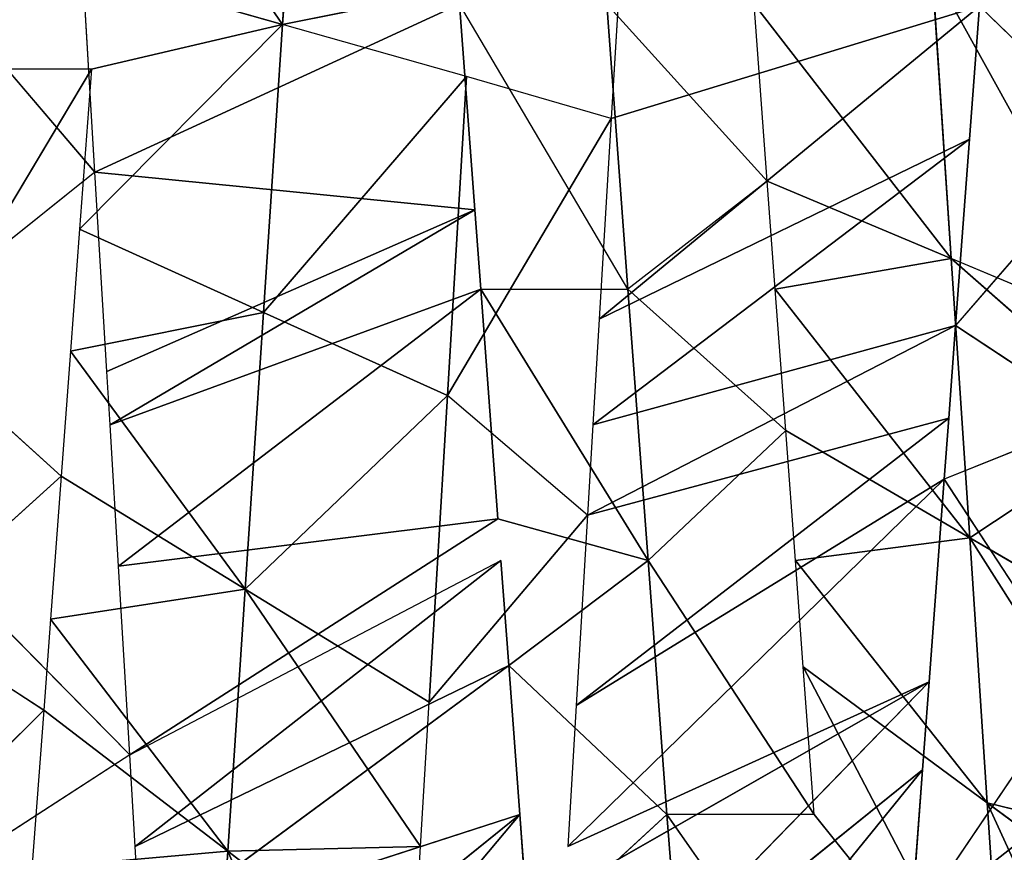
# Model space of a CAD drawing. Extents: x 143 to 263, y -61 to 82.
# Tile 543 of 656: x 248.133 to 248.718, y 71.452 to 71.947. Entities that reach past the tile are written whole.
import ezdxf

# ---------------------------------------------------------------- set-up
doc = ezdxf.new("R2010")
doc.units = 0
doc.header["$LTSCALE"] = 25.4
doc.layers.get('0').update_dxf_attribs({"color": 13, "linetype": 'CONTINUOUS'})

# ---------------------------------------------------------------- blocks, each defined once
blk = doc.blocks.new('ICE-BALL-8126_STL')
at = {"color": 41}
for p, q in [((10.75083, 44.84479, 96.52534), (11.01319, 44.96506, 96.59903)), ((10.75083, 44.84479, 96.52534), (11.01319, 44.96506, 96.59903)), ((10.77688, 44.95089, 96.72147), (10.59326, 44.83435, 96.5905)), ((10.77688, 44.95089, 96.72147), (10.59326, 44.83435, 96.5905)), ((10.83162, 44.95416, 96.69669), (10.75083, 44.84479, 96.52534)), ((10.83162, 44.95416, 96.69669), (10.75083, 44.84479, 96.52534)), ((10.77688, 44.95089, 96.72147), (10.75083, 44.84479, 96.52534)), ((10.77688, 44.95089, 96.72147), (10.75083, 44.84479, 96.52534)), ((10.65709, 44.94372, 96.76887), (10.59326, 44.83435, 96.5905)), ((10.65709, 44.94372, 96.76887), (10.59326, 44.83435, 96.5905)), ((10.47327, 44.93272, 96.82461), (10.25507, 44.81194, 96.67489)), ((10.47327, 44.93272, 96.82461), (10.25507, 44.81194, 96.67489)), ((10.5261, 44.93588, 96.8106), (10.42729, 44.82335, 96.64083)), ((10.47327, 44.93272, 96.82461), (10.42729, 44.82335, 96.64083)), ((10.5261, 44.93588, 96.8106), (10.59326, 44.83435, 96.5905)), ((10.5261, 44.93588, 96.8106), (10.59326, 44.83435, 96.5905)), ((10.27723, 44.84007, 93.38645), (10.35632, 44.9217, 93.40273)), ((10.35632, 44.9217, 93.40273), (10.46714, 44.82597, 93.43285)), ((10.52224, 44.90938, 93.45113), (10.46714, 44.82597, 93.43285)), ((10.52224, 44.90938, 93.45113), (10.55836, 44.81919, 93.46436)), ((10.67896, 44.89774, 93.51608), (10.55836, 44.81919, 93.46436)), ((10.67896, 44.89774, 93.51608), (10.8246, 44.79937, 93.59559)), ((10.67004, 44.73541, 96.35398), (10.89831, 44.85457, 96.44704)), ((10.67004, 44.73541, 96.35398), (10.89831, 44.85457, 96.44704)), ((10.89831, 44.85457, 96.44704), (10.75083, 44.84479, 96.52534)), ((10.89831, 44.85457, 96.44704), (10.75083, 44.84479, 96.52534)), ((10.75772, 44.74192, 96.30923), (10.89831, 44.85457, 96.44704)), ((10.59326, 44.83435, 96.5905), (10.75083, 44.84479, 96.52534)), ((10.59326, 44.83435, 96.5905), (10.75083, 44.84479, 96.52534)), ((10.75083, 44.84479, 96.52534), (10.60681, 44.73072, 96.38211)), ((10.75083, 44.84479, 96.52534), (10.60681, 44.73072, 96.38211)), ((10.67004, 44.73541, 96.35398), (10.75083, 44.84479, 96.52534)), ((10.67004, 44.73541, 96.35398), (10.75083, 44.84479, 96.52534)), ((10.27723, 44.84007, 93.38645), (10.35632, 44.8342, 93.40273)), ((10.46328, 44.61419, 93.03874), (10.27723, 44.84007, 93.38645)), ((10.46328, 44.61419, 93.03874), (10.27723, 44.84007, 93.38645)), ((10.34409, 44.62132, 93.01351), (10.27723, 44.84007, 93.38645)), ((10.34409, 44.62132, 93.01351), (10.27723, 44.84007, 93.38645)), ((10.35632, 44.8342, 93.40273), (10.46714, 44.82597, 93.43285)), ((10.5261, 44.61043, 93.05522), (10.35632, 44.8342, 93.40273)), ((10.5261, 44.61043, 93.05522), (10.35632, 44.8342, 93.40273)), ((10.46328, 44.61419, 93.03874), (10.35632, 44.8342, 93.40273)), ((10.46328, 44.61419, 93.03874), (10.35632, 44.8342, 93.40273)), ((10.59326, 44.83435, 96.5905), (10.42729, 44.82335, 96.64083)), ((10.59326, 44.83435, 96.5905), (10.42729, 44.82335, 96.64083)), ((10.59326, 44.83435, 96.5905), (10.44548, 44.71874, 96.43954)), ((10.59326, 44.83435, 96.5905), (10.44548, 44.71874, 96.43954)), ((10.52942, 44.72497, 96.41214), (10.59326, 44.83435, 96.5905)), ((10.52942, 44.72497, 96.41214), (10.59326, 44.83435, 96.5905)), ((10.59326, 44.83435, 96.5905), (10.60681, 44.73072, 96.38211)), ((10.59326, 44.83435, 96.5905), (10.60681, 44.73072, 96.38211)), ((10.42729, 44.82335, 96.64083), (10.25507, 44.81194, 96.67489)), ((10.42729, 44.82335, 96.64083), (10.25507, 44.81194, 96.67489)), ((10.27615, 44.70616, 96.47957), (10.42729, 44.82335, 96.64083)), ((10.27615, 44.70616, 96.47957), (10.42729, 44.82335, 96.64083)), ((10.38131, 44.71397, 96.45705), (10.42729, 44.82335, 96.64083)), ((10.38131, 44.71397, 96.45705), (10.42729, 44.82335, 96.64083)), ((10.42729, 44.82335, 96.64083), (10.44548, 44.71874, 96.43954)), ((10.42729, 44.82335, 96.64083), (10.44548, 44.71874, 96.43954)), ((10.46714, 44.82597, 93.43285), (10.52224, 44.82188, 93.45113)), ((10.57979, 44.60722, 93.0711), (10.46714, 44.82597, 93.43285)), ((10.57979, 44.60722, 93.0711), (10.46714, 44.82597, 93.43285)), ((10.5261, 44.61043, 93.05522), (10.46714, 44.82597, 93.43285)), ((10.5261, 44.61043, 93.05522), (10.46714, 44.82597, 93.43285)), ((10.52224, 44.82188, 93.45113), (10.55836, 44.81919, 93.46436)), ((10.69301, 44.60044, 93.11021), (10.52224, 44.82188, 93.45113)), ((10.69301, 44.60044, 93.11021), (10.52224, 44.82188, 93.45113)), ((10.57979, 44.60722, 93.0711), (10.52224, 44.82188, 93.45113)), ((10.57979, 44.60722, 93.0711), (10.52224, 44.82188, 93.45113)), ((10.55836, 44.81919, 93.46436), (10.67896, 44.81024, 93.51608)), ((10.77688, 44.59543, 93.14435), (10.55836, 44.81919, 93.46436)), ((10.77688, 44.59543, 93.14435), (10.55836, 44.81919, 93.46436)), ((10.69301, 44.60044, 93.11021), (10.55836, 44.81919, 93.46436)), ((10.69301, 44.60044, 93.11021), (10.55836, 44.81919, 93.46436)), ((10.67896, 44.81024, 93.51608), (10.77688, 44.59543, 93.14435)), ((10.67896, 44.81024, 93.51608), (10.73116, 44.80636, 93.5423)), ((10.90748, 44.58761, 93.20694), (10.67896, 44.81024, 93.51608)), ((10.90748, 44.58761, 93.20694), (10.67896, 44.81024, 93.51608)), ((10.80241, 44.5939, 93.15565), (10.67896, 44.81024, 93.51608)), ((10.73116, 44.80636, 93.5423), (10.8246, 44.79937, 93.59559)), ((11.00801, 44.58158, 93.26366), (10.73116, 44.80636, 93.5423)), ((11.00801, 44.58158, 93.26366), (10.73116, 44.80636, 93.5423)), ((10.90748, 44.58761, 93.20694), (10.73116, 44.80636, 93.5423)), ((10.90748, 44.58761, 93.20694), (10.73116, 44.80636, 93.5423)), ((10.89881, 44.75283, 96.22153), (10.75772, 44.65442, 96.30923)), ((10.75772, 44.74192, 96.30923), (10.60681, 44.64322, 96.38211)), ((10.75772, 44.74192, 96.30923), (10.67004, 44.73541, 96.35398)), ((10.75772, 44.74192, 96.30923), (10.75772, 44.65442, 96.30923)), ((10.67004, 44.73541, 96.35398), (10.60681, 44.73072, 96.38211)), ((10.60681, 44.73072, 96.38211), (10.52942, 44.72497, 96.41214)), ((10.44548, 44.63124, 96.43954), (10.52942, 44.72497, 96.41214)), ((10.52942, 44.72497, 96.41214), (10.44548, 44.71874, 96.43954)), ((10.60681, 44.64322, 96.38211), (10.52942, 44.72497, 96.41214)), ((10.44548, 44.71874, 96.43954), (10.38131, 44.71397, 96.45705)), ((10.38131, 44.71397, 96.45705), (10.27615, 44.61866, 96.47957)), ((10.38131, 44.71397, 96.45705), (10.27615, 44.70616, 96.47957)), ((10.38131, 44.71397, 96.45705), (10.44548, 44.63124, 96.43954)), ((10.75772, 44.65442, 96.30923), (10.89881, 44.66533, 96.22153)), ((10.75772, 44.65442, 96.30923), (10.89881, 44.66533, 96.22153)), ((10.75772, 44.65442, 96.30923), (10.60681, 44.64322, 96.38211)), ((10.75772, 44.65442, 96.30923), (10.60681, 44.64322, 96.38211)), ((10.75772, 44.65442, 96.30923), (10.66924, 44.56035, 96.35436)), ((10.75772, 44.65442, 96.30923), (10.83317, 44.5726, 96.26492)), ((10.60681, 44.64322, 96.38211), (10.44548, 44.63124, 96.43954)), ((10.44548, 44.54374, 96.43954), (10.60681, 44.64322, 96.38211)), ((10.44548, 44.54374, 96.43954), (10.60681, 44.64322, 96.38211)), ((10.60681, 44.64322, 96.38211), (10.44548, 44.63124, 96.43954)), ((10.58198, 44.55387, 96.39226), (10.60681, 44.64322, 96.38211)), ((10.60681, 44.64322, 96.38211), (10.66924, 44.56035, 96.35436)), ((10.27615, 44.61866, 96.47957), (10.44548, 44.63124, 96.43954)), ((10.27615, 44.61866, 96.47957), (10.44548, 44.63124, 96.43954)), ((10.44548, 44.63124, 96.43954), (10.27615, 44.53116, 96.47957)), ((10.44548, 44.54374, 96.43954), (10.44548, 44.63124, 96.43954)), ((10.26552, 44.62602, 93.00108), (10.34409, 44.62132, 93.01351)), ((10.34409, 44.62132, 93.01351), (10.31905, 44.53532, 93.00919)), ((10.34409, 44.62132, 93.01351), (10.50869, 44.52397, 93.05043)), ((10.34409, 44.62132, 93.01351), (10.46328, 44.61419, 93.03874)), ((10.46328, 44.61419, 93.03874), (10.5261, 44.61043, 93.05522)), ((10.5261, 44.61043, 93.05522), (10.57979, 44.60722, 93.0711)), ((10.57979, 44.60722, 93.0711), (10.50869, 44.52397, 93.05043)), ((10.57979, 44.60722, 93.0711), (10.69092, 44.51307, 93.10942)), ((10.57979, 44.60722, 93.0711), (10.69301, 44.60044, 93.11021)), ((10.69301, 44.60044, 93.11021), (10.77688, 44.59543, 93.14435)), ((10.83317, 44.5726, 96.26492), (10.75772, 44.56693, 96.30923)), ((10.75772, 44.56693, 96.30923), (10.66924, 44.56035, 96.35436)), ((10.75772, 44.56693, 96.30923), (11.01319, 44.35255, 96.59903)), ((10.83063, 44.3416, 96.69716), (10.75772, 44.56693, 96.30923)), ((10.83063, 44.3416, 96.69716), (10.75772, 44.56693, 96.30923)), ((10.93449, 44.34782, 96.64441), (10.75772, 44.56693, 96.30923)), ((10.93449, 44.34782, 96.64441), (10.75772, 44.56693, 96.30923)), ((10.75772, 44.56693, 96.30923), (11.01319, 44.35255, 96.59903)), ((10.66924, 44.56035, 96.35436), (10.60681, 44.55572, 96.38211)), ((10.77688, 44.33839, 96.72147), (10.66924, 44.56035, 96.35436)), ((10.77688, 44.33839, 96.72147), (10.66924, 44.56035, 96.35436)), ((10.83063, 44.3416, 96.69716), (10.66924, 44.56035, 96.35436)), ((10.83063, 44.3416, 96.69716), (10.66924, 44.56035, 96.35436)), ((10.58198, 44.55387, 96.39226), (10.44548, 44.54374, 96.43954)), ((10.58198, 44.55387, 96.39226), (10.44548, 44.54374, 96.43954)), ((10.61007, 44.32841, 96.78502), (10.58198, 44.55387, 96.39226)), ((10.61007, 44.32841, 96.78502), (10.58198, 44.55387, 96.39226)), ((10.72233, 44.33512, 96.74419), (10.58198, 44.55387, 96.39226)), ((10.72233, 44.33512, 96.74419), (10.60681, 44.55572, 96.38211)), ((10.39831, 44.54023, 96.4527), (10.27615, 44.53116, 96.47957)), ((10.37583, 44.31439, 96.84635), (10.39831, 44.54023, 96.4527)), ((10.37583, 44.31439, 96.84635), (10.39831, 44.54023, 96.4527)), ((10.44548, 44.54374, 96.43954), (10.39831, 44.54023, 96.4527)), ((10.39831, 44.54023, 96.4527), (10.5261, 44.32338, 96.8106)), ((10.49437, 44.32148, 96.81921), (10.39831, 44.54023, 96.4527)), ((10.49437, 44.32148, 96.81921), (10.39831, 44.54023, 96.4527)), ((10.39831, 44.54023, 96.4527), (10.5261, 44.32338, 96.8106)), ((10.5261, 44.32338, 96.8106), (10.44548, 44.54374, 96.43954)), ((10.5261, 44.32338, 96.8106), (10.44548, 44.54374, 96.43954)), ((10.61007, 44.32841, 96.78502), (10.44548, 44.54374, 96.43954)), ((10.61007, 44.32841, 96.78502), (10.44548, 44.54374, 96.43954)), ((10.26552, 44.53852, 93.00108), (10.28805, 44.42595, 93.19608)), ((10.31905, 44.53532, 93.00919), (10.28805, 44.42595, 93.19608)), ((10.50869, 44.52397, 93.05043), (10.31905, 44.53532, 93.00919)), ((10.31905, 44.53532, 93.00919), (10.45927, 44.4146, 93.23331)), ((10.50869, 44.52397, 93.05043), (10.31905, 44.53532, 93.00919)), ((10.31905, 44.53532, 93.00919), (10.45927, 44.4146, 93.23331)), ((10.37583, 44.31439, 96.84635), (10.27615, 44.53116, 96.47957)), ((10.37583, 44.31439, 96.84635), (10.27615, 44.53116, 96.47957)), ((10.45927, 44.4146, 93.23331), (10.50869, 44.52397, 93.05043)), ((10.45927, 44.4146, 93.23331), (10.50869, 44.52397, 93.05043)), ((10.69092, 44.51307, 93.10942), (10.50869, 44.52397, 93.05043)), ((10.69092, 44.51307, 93.10942), (10.50869, 44.52397, 93.05043)), ((10.6238, 44.40369, 93.28657), (10.50869, 44.52397, 93.05043)), ((10.6238, 44.40369, 93.28657), (10.50869, 44.52397, 93.05043)), ((10.69092, 44.51307, 93.10942), (10.6238, 44.40369, 93.28657)), ((10.69092, 44.51307, 93.10942), (10.6238, 44.40369, 93.28657)), ((10.77688, 44.50793, 93.14435), (10.69092, 44.51307, 93.10942)), ((10.77688, 44.50793, 93.14435), (10.6238, 44.40369, 93.28657)), ((10.77688, 44.50793, 93.14435), (10.6238, 44.40369, 93.28657)), ((10.77688, 44.50793, 93.14435), (10.77957, 44.39337, 93.35435)), ((10.86345, 44.50275, 93.1845), (10.77688, 44.50793, 93.14435)), ((10.77688, 44.50793, 93.14435), (10.77957, 44.39337, 93.35435)), ((10.77957, 44.39337, 93.35435), (10.86345, 44.50275, 93.1845)), ((10.77957, 44.39337, 93.35435), (10.86345, 44.50275, 93.1845)), ((10.77957, 44.39337, 93.35435), (11.01319, 44.49376, 93.26679)), ((10.77957, 44.39337, 93.35435), (11.01319, 44.49376, 93.26679)), ((10.11254, 44.43758, 93.17596), (10.28805, 44.42595, 93.19608)), ((10.11254, 44.43758, 93.17596), (10.28805, 44.42595, 93.19608)), ((10.28805, 44.42595, 93.19608), (10.25706, 44.31657, 93.38297)), ((10.28805, 44.42595, 93.19608), (10.45927, 44.4146, 93.23331)), ((10.40985, 44.30522, 93.4162), (10.28805, 44.42595, 93.19608)), ((10.40985, 44.30522, 93.4162), (10.28805, 44.42595, 93.19608)), ((10.3146, 44.31229, 93.39362), (10.28805, 44.42595, 93.19608)), ((10.28805, 44.42595, 93.19608), (10.45927, 44.4146, 93.23331)), ((10.40985, 44.30522, 93.4162), (10.45927, 44.4146, 93.23331)), ((10.40985, 44.30522, 93.4162), (10.45927, 44.4146, 93.23331)), ((10.45927, 44.4146, 93.23331), (10.6238, 44.40369, 93.28657)), ((10.48238, 44.29984, 93.43768), (10.45927, 44.4146, 93.23331)), ((10.48238, 44.29984, 93.43768), (10.45927, 44.4146, 93.23331)), ((10.45927, 44.4146, 93.23331), (10.6238, 44.40369, 93.28657)), ((10.48238, 44.29984, 93.43768), (10.6238, 44.40369, 93.28657)), ((10.48238, 44.29984, 93.43768), (10.6238, 44.40369, 93.28657)), ((10.55667, 44.29432, 93.46372), (10.6238, 44.40369, 93.28657)), ((10.55667, 44.29432, 93.46372), (10.6238, 44.40369, 93.28657)), ((10.6238, 44.40369, 93.28657), (10.64157, 44.28802, 93.49876)), ((10.77957, 44.39337, 93.35435), (10.6238, 44.40369, 93.28657)), ((10.77957, 44.39337, 93.35435), (10.6238, 44.40369, 93.28657)), ((10.6238, 44.40369, 93.28657), (10.64157, 44.28802, 93.49876)), ((10.77957, 44.39337, 93.35435), (10.64157, 44.28802, 93.49876)), ((10.77957, 44.39337, 93.35435), (10.64157, 44.28802, 93.49876)), ((10.69569, 44.284, 93.52422), (10.77957, 44.39337, 93.35435)), ((10.69569, 44.284, 93.52422), (10.77957, 44.39337, 93.35435)), ((10.77957, 44.39337, 93.35435), (10.78988, 44.277, 93.57479)), ((10.77957, 44.39337, 93.35435), (10.78988, 44.277, 93.57479)), ((10.77957, 44.39337, 93.35435), (10.92525, 44.38367, 93.43509)), ((10.77957, 44.39337, 93.35435), (10.92525, 44.38367, 93.43509)), ((10.83063, 44.3416, 96.69716), (10.77688, 44.33839, 96.72147)), ((10.77688, 44.33839, 96.72147), (10.72233, 44.33512, 96.74419)), ((10.72233, 44.33512, 96.74419), (10.61007, 44.32841, 96.78502)), ((10.72233, 44.33512, 96.74419), (10.62786, 44.24197, 96.77907)), ((10.72233, 44.33512, 96.74419), (10.77688, 44.25089, 96.72147)), ((10.61007, 44.32841, 96.78502), (10.5261, 44.32338, 96.8106)), ((10.49437, 44.32148, 96.81921), (10.37583, 44.31439, 96.84635)), ((10.5261, 44.32338, 96.8106), (10.49437, 44.32148, 96.81921)), ((10.37583, 44.31439, 96.84635), (10.26552, 44.22029, 96.86475)), ((10.37583, 44.31439, 96.84635), (10.26552, 44.30779, 96.86475)), ((10.3146, 44.31229, 93.39362), (10.3146, 44.2248, 93.39362)), ((10.3146, 44.31229, 93.39362), (10.48238, 44.21234, 93.43768)), ((10.3146, 44.31229, 93.39362), (10.40985, 44.30522, 93.4162)), ((10.37583, 44.31439, 96.84635), (10.44275, 44.2309, 96.83199)), ((10.40985, 44.30522, 93.4162), (10.48238, 44.29984, 93.43768)), ((10.48238, 44.29984, 93.43768), (10.55667, 44.29432, 93.46372)), ((10.55667, 44.29432, 93.46372), (10.48238, 44.21234, 93.43768)), ((10.55667, 44.29432, 93.46372), (10.64157, 44.20052, 93.49876)), ((10.55667, 44.29432, 93.46372), (10.64157, 44.28802, 93.49876)), ((10.64157, 44.28802, 93.49876), (10.69569, 44.284, 93.52422)), ((10.64157, 44.20052, 93.49876), (10.69569, 44.284, 93.52422)), ((10.78988, 44.1895, 93.57479), (10.69569, 44.284, 93.52422)), ((10.69569, 44.284, 93.52422), (10.78988, 44.277, 93.57479))]:
    blk.add_line(p, q, dxfattribs=at)
mesh = blk.add_polyface(dxfattribs=at)
corners = [(21.2, 45.01358, 80.03829), (0, 43.20555, 75.32821), (21.2, 43.20555, 75.32821), (0, 45.01358, 80.03829)]
mesh.append_faces([[corners[k] for k in face] for face in [(0, 1, 2), (1, 0, 3)]], dxfattribs={"vtx0": -1, "color": 41})
mesh = blk.add_polyface(dxfattribs=at)
corners = [(21.2, 43.20555, 114.53761), (0, 45.01358, 109.82753), (21.2, 45.01358, 109.82753), (0, 43.20555, 114.53761)]
mesh.append_faces([[corners[k] for k in face] for face in [(0, 1, 2), (1, 0, 3)]], dxfattribs={"vtx0": -1, "color": 41})
mesh = blk.add_polyface(dxfattribs=at)
corners = [(0, 42.68692, 119.56032), (23, 44.9885, 114.9556), (0, 44.9885, 114.9556), (23, 42.68692, 119.56032)]
mesh.append_faces([[corners[k] for k in face] for face in [(0, 1, 2), (1, 0, 3)]], dxfattribs={"vtx0": -1, "color": 41})
mesh = blk.add_polyface(dxfattribs=at)
corners = [(0, 44.9885, 74.91022), (23, 42.68692, 70.3055), (0, 42.68692, 70.3055), (23, 44.9885, 74.91022)]
mesh.append_faces([[corners[k] for k in face] for face in [(0, 1, 2), (1, 0, 3)]], dxfattribs={"vtx0": -1, "color": 41})
mesh = blk.add_polyface(dxfattribs=at)
corners = [(10.8246, 44.79937, 93.59559), (10.67896, 44.98524, 93.51608), (10.67896, 44.89774, 93.51608), (10.8246, 44.88688, 93.59559)]
mesh.append_faces([[corners[k] for k in face] for face in [(0, 1, 2), (1, 0, 3)]], dxfattribs={"vtx0": -1, "color": 41})
mesh = blk.add_polyface(dxfattribs=at)
corners = [(10.83162, 44.95416, 96.69669), (11.01319, 44.96506, 96.59903), (10.75083, 44.84479, 96.52534)]
mesh.append_faces([[corners[k] for k in face] for face in [(0, 1, 2)]], dxfattribs={"color": 41})
mesh = blk.add_polyface(dxfattribs=at)
corners = [(11.01319, 44.96506, 96.59903), (10.89831, 44.85457, 96.44704), (10.75083, 44.84479, 96.52534)]
mesh.append_faces([[corners[k] for k in face] for face in [(0, 1, 2)]], dxfattribs={"color": 41})
mesh = blk.add_polyface(dxfattribs=at)
corners = [(10.77688, 44.95089, 96.72147), (10.75083, 44.84479, 96.52534), (10.59326, 44.83435, 96.5905)]
mesh.append_faces([[corners[k] for k in face] for face in [(0, 1, 2)]], dxfattribs={"color": 41})
mesh = blk.add_polyface(dxfattribs=at)
corners = [(10.65709, 44.94372, 96.76887), (10.77688, 44.95089, 96.72147), (10.59326, 44.83435, 96.5905)]
mesh.append_faces([[corners[k] for k in face] for face in [(0, 1, 2)]], dxfattribs={"color": 41})
mesh = blk.add_polyface(dxfattribs=at)
corners = [(10.77688, 44.95089, 96.72147), (10.83162, 44.95416, 96.69669), (10.75083, 44.84479, 96.52534)]
mesh.append_faces([[corners[k] for k in face] for face in [(0, 1, 2)]], dxfattribs={"color": 41})
mesh = blk.add_polyface(dxfattribs=at)
corners = [(10.5261, 44.93588, 96.8106), (10.65709, 44.94372, 96.76887), (10.59326, 44.83435, 96.5905)]
mesh.append_faces([[corners[k] for k in face] for face in [(0, 1, 2)]], dxfattribs={"color": 41})
mesh = blk.add_polyface(dxfattribs=at)
corners = [(10.35632, 44.9217, 93.40273), (10.18389, 44.9345, 93.3726), (10.27723, 44.84007, 93.38645)]
mesh.append_faces([[corners[k] for k in face] for face in [(0, 1, 2)]], dxfattribs={"color": 41})
mesh = blk.add_polyface(dxfattribs=at)
corners = [(10.47327, 44.93272, 96.82461), (10.42729, 44.82335, 96.64083), (10.25507, 44.81194, 96.67489)]
mesh.append_faces([[corners[k] for k in face] for face in [(0, 1, 2)]], dxfattribs={"color": 41})
mesh = blk.add_polyface(dxfattribs=at)
corners = [(10.28252, 44.92131, 96.86234), (10.47327, 44.93272, 96.82461), (10.25507, 44.81194, 96.67489)]
mesh.append_faces([[corners[k] for k in face] for face in [(0, 1, 2)]], dxfattribs={"color": 41})
mesh = blk.add_polyface(dxfattribs=at)
corners = [(10.5261, 44.93588, 96.8106), (10.59326, 44.83435, 96.5905), (10.42729, 44.82335, 96.64083)]
mesh.append_faces([[corners[k] for k in face] for face in [(0, 1, 2)]], dxfattribs={"color": 41})
mesh = blk.add_polyface(dxfattribs=at)
corners = [(10.52224, 44.90938, 93.45113), (10.35632, 44.9217, 93.40273), (10.46714, 44.82597, 93.43285)]
mesh.append_faces([[corners[k] for k in face] for face in [(0, 1, 2)]], dxfattribs={"color": 41})
mesh = blk.add_polyface(dxfattribs=at)
corners = [(10.67896, 44.89774, 93.51608), (10.52224, 44.90938, 93.45113), (10.55836, 44.81919, 93.46436)]
mesh.append_faces([[corners[k] for k in face] for face in [(0, 1, 2)]], dxfattribs={"color": 41})
mesh = blk.add_polyface(dxfattribs=at)
corners = [(10.75083, 44.84479, 96.52534), (10.89831, 44.85457, 96.44704), (10.67004, 44.73541, 96.35398)]
mesh.append_faces([[corners[k] for k in face] for face in [(0, 1, 2)]], dxfattribs={"color": 41})
mesh = blk.add_polyface(dxfattribs=at)
corners = [(10.89831, 44.85457, 96.44704), (10.75772, 44.74192, 96.30923), (10.67004, 44.73541, 96.35398)]
mesh.append_faces([[corners[k] for k in face] for face in [(0, 1, 2)]], dxfattribs={"color": 41})
mesh = blk.add_polyface(dxfattribs=at)
corners = [(10.59326, 44.83435, 96.5905), (10.75083, 44.84479, 96.52534), (10.60681, 44.73072, 96.38211)]
mesh.append_faces([[corners[k] for k in face] for face in [(0, 1, 2)]], dxfattribs={"color": 41})
mesh = blk.add_polyface(dxfattribs=at)
corners = [(10.75083, 44.84479, 96.52534), (10.67004, 44.73541, 96.35398), (10.60681, 44.73072, 96.38211)]
mesh.append_faces([[corners[k] for k in face] for face in [(0, 1, 2)]], dxfattribs={"color": 41})
mesh = blk.add_polyface(dxfattribs=at)
corners = [(10.27723, 44.84007, 93.38645), (10.26552, 44.62602, 93.00108), (10.34409, 44.62132, 93.01351)]
mesh.append_faces([[corners[k] for k in face] for face in [(0, 1, 2)]], dxfattribs={"color": 41})
mesh = blk.add_polyface(dxfattribs=at)
corners = [(10.35632, 44.8342, 93.40273), (10.27723, 44.84007, 93.38645), (10.46328, 44.61419, 93.03874)]
mesh.append_faces([[corners[k] for k in face] for face in [(0, 1, 2)]], dxfattribs={"color": 41})
mesh = blk.add_polyface(dxfattribs=at)
corners = [(10.27723, 44.84007, 93.38645), (10.34409, 44.62132, 93.01351), (10.46328, 44.61419, 93.03874)]
mesh.append_faces([[corners[k] for k in face] for face in [(0, 1, 2)]], dxfattribs={"color": 41})
mesh = blk.add_polyface(dxfattribs=at)
corners = [(10.46714, 44.82597, 93.43285), (10.35632, 44.8342, 93.40273), (10.5261, 44.61043, 93.05522)]
mesh.append_faces([[corners[k] for k in face] for face in [(0, 1, 2)]], dxfattribs={"color": 41})
mesh = blk.add_polyface(dxfattribs=at)
corners = [(10.35632, 44.8342, 93.40273), (10.46328, 44.61419, 93.03874), (10.5261, 44.61043, 93.05522)]
mesh.append_faces([[corners[k] for k in face] for face in [(0, 1, 2)]], dxfattribs={"color": 41})
mesh = blk.add_polyface(dxfattribs=at)
corners = [(10.42729, 44.82335, 96.64083), (10.59326, 44.83435, 96.5905), (10.44548, 44.71874, 96.43954)]
mesh.append_faces([[corners[k] for k in face] for face in [(0, 1, 2)]], dxfattribs={"color": 41})
mesh = blk.add_polyface(dxfattribs=at)
corners = [(10.59326, 44.83435, 96.5905), (10.52942, 44.72497, 96.41214), (10.44548, 44.71874, 96.43954)]
mesh.append_faces([[corners[k] for k in face] for face in [(0, 1, 2)]], dxfattribs={"color": 41})
mesh = blk.add_polyface(dxfattribs=at)
corners = [(10.59326, 44.83435, 96.5905), (10.60681, 44.73072, 96.38211), (10.52942, 44.72497, 96.41214)]
mesh.append_faces([[corners[k] for k in face] for face in [(0, 1, 2)]], dxfattribs={"color": 41})
mesh = blk.add_polyface(dxfattribs=at)
corners = [(10.25507, 44.81194, 96.67489), (10.42729, 44.82335, 96.64083), (10.27615, 44.70616, 96.47957)]
mesh.append_faces([[corners[k] for k in face] for face in [(0, 1, 2)]], dxfattribs={"color": 41})
mesh = blk.add_polyface(dxfattribs=at)
corners = [(10.42729, 44.82335, 96.64083), (10.38131, 44.71397, 96.45705), (10.27615, 44.70616, 96.47957)]
mesh.append_faces([[corners[k] for k in face] for face in [(0, 1, 2)]], dxfattribs={"color": 41})
mesh = blk.add_polyface(dxfattribs=at)
corners = [(10.42729, 44.82335, 96.64083), (10.44548, 44.71874, 96.43954), (10.38131, 44.71397, 96.45705)]
mesh.append_faces([[corners[k] for k in face] for face in [(0, 1, 2)]], dxfattribs={"color": 41})
mesh = blk.add_polyface(dxfattribs=at)
corners = [(10.52224, 44.82188, 93.45113), (10.46714, 44.82597, 93.43285), (10.57979, 44.60722, 93.0711)]
mesh.append_faces([[corners[k] for k in face] for face in [(0, 1, 2)]], dxfattribs={"color": 41})
mesh = blk.add_polyface(dxfattribs=at)
corners = [(10.46714, 44.82597, 93.43285), (10.5261, 44.61043, 93.05522), (10.57979, 44.60722, 93.0711)]
mesh.append_faces([[corners[k] for k in face] for face in [(0, 1, 2)]], dxfattribs={"color": 41})
mesh = blk.add_polyface(dxfattribs=at)
corners = [(10.55836, 44.81919, 93.46436), (10.52224, 44.82188, 93.45113), (10.69301, 44.60044, 93.11021)]
mesh.append_faces([[corners[k] for k in face] for face in [(0, 1, 2)]], dxfattribs={"color": 41})
mesh = blk.add_polyface(dxfattribs=at)
corners = [(10.52224, 44.82188, 93.45113), (10.57979, 44.60722, 93.0711), (10.69301, 44.60044, 93.11021)]
mesh.append_faces([[corners[k] for k in face] for face in [(0, 1, 2)]], dxfattribs={"color": 41})
mesh = blk.add_polyface(dxfattribs=at)
corners = [(10.67896, 44.81024, 93.51608), (10.55836, 44.81919, 93.46436), (10.77688, 44.59543, 93.14435)]
mesh.append_faces([[corners[k] for k in face] for face in [(0, 1, 2)]], dxfattribs={"color": 41})
mesh = blk.add_polyface(dxfattribs=at)
corners = [(10.55836, 44.81919, 93.46436), (10.69301, 44.60044, 93.11021), (10.77688, 44.59543, 93.14435)]
mesh.append_faces([[corners[k] for k in face] for face in [(0, 1, 2)]], dxfattribs={"color": 41})
mesh = blk.add_polyface(dxfattribs=at)
corners = [(10.73116, 44.80636, 93.5423), (10.67896, 44.81024, 93.51608), (10.90748, 44.58761, 93.20694)]
mesh.append_faces([[corners[k] for k in face] for face in [(0, 1, 2)]], dxfattribs={"color": 41})
mesh = blk.add_polyface(dxfattribs=at)
corners = [(10.67896, 44.81024, 93.51608), (10.80241, 44.5939, 93.15565), (10.90748, 44.58761, 93.20694)]
mesh.append_faces([[corners[k] for k in face] for face in [(0, 1, 2)]], dxfattribs={"color": 41})
mesh = blk.add_polyface(dxfattribs=at)
corners = [(10.8246, 44.79937, 93.59559), (10.73116, 44.80636, 93.5423), (11.00801, 44.58158, 93.26366)]
mesh.append_faces([[corners[k] for k in face] for face in [(0, 1, 2)]], dxfattribs={"color": 41})
mesh = blk.add_polyface(dxfattribs=at)
corners = [(10.73116, 44.80636, 93.5423), (10.90748, 44.58761, 93.20694), (11.00801, 44.58158, 93.26366)]
mesh.append_faces([[corners[k] for k in face] for face in [(0, 1, 2)]], dxfattribs={"color": 41})
mesh = blk.add_polyface(dxfattribs=at)
corners = [(10.89881, 44.66533, 96.22153), (10.75772, 44.65442, 96.30923), (10.89881, 44.75283, 96.22153)]
mesh.append_faces([[corners[k] for k in face] for face in [(0, 1, 2)]], dxfattribs={"color": 41})
mesh = blk.add_polyface(dxfattribs=at)
corners = [(10.75772, 44.65442, 96.30923), (10.60681, 44.64322, 96.38211), (10.75772, 44.74192, 96.30923)]
mesh.append_faces([[corners[k] for k in face] for face in [(0, 1, 2)]], dxfattribs={"color": 41})
mesh = blk.add_polyface(dxfattribs=at)
corners = [(10.60681, 44.64322, 96.38211), (10.44548, 44.63124, 96.43954), (10.52942, 44.72497, 96.41214)]
mesh.append_faces([[corners[k] for k in face] for face in [(0, 1, 2)]], dxfattribs={"color": 41})
mesh = blk.add_polyface(dxfattribs=at)
corners = [(10.44548, 44.63124, 96.43954), (10.27615, 44.61866, 96.47957), (10.38131, 44.71397, 96.45705)]
mesh.append_faces([[corners[k] for k in face] for face in [(0, 1, 2)]], dxfattribs={"color": 41})
mesh = blk.add_polyface(dxfattribs=at)
corners = [(10.89881, 44.66533, 96.22153), (10.83317, 44.5726, 96.26492), (10.75772, 44.65442, 96.30923)]
mesh.append_faces([[corners[k] for k in face] for face in [(0, 1, 2)]], dxfattribs={"color": 41})
mesh = blk.add_polyface(dxfattribs=at)
corners = [(10.75772, 44.65442, 96.30923), (10.66924, 44.56035, 96.35436), (10.60681, 44.64322, 96.38211)]
mesh.append_faces([[corners[k] for k in face] for face in [(0, 1, 2)]], dxfattribs={"color": 41})
mesh = blk.add_polyface(dxfattribs=at)
corners = [(10.60681, 44.64322, 96.38211), (10.44548, 44.54374, 96.43954), (10.44548, 44.63124, 96.43954)]
mesh.append_faces([[corners[k] for k in face] for face in [(0, 1, 2)]], dxfattribs={"color": 41})
mesh = blk.add_polyface(dxfattribs=at)
corners = [(10.60681, 44.64322, 96.38211), (10.58198, 44.55387, 96.39226), (10.44548, 44.54374, 96.43954)]
mesh.append_faces([[corners[k] for k in face] for face in [(0, 1, 2)]], dxfattribs={"color": 41})
mesh = blk.add_polyface(dxfattribs=at)
corners = [(10.44548, 44.63124, 96.43954), (10.27615, 44.53116, 96.47957), (10.27615, 44.61866, 96.47957)]
mesh.append_faces([[corners[k] for k in face] for face in [(0, 1, 2)]], dxfattribs={"color": 41})
mesh = blk.add_polyface(dxfattribs=at)
corners = [(10.50869, 44.52397, 93.05043), (10.34409, 44.62132, 93.01351), (10.31905, 44.53532, 93.00919)]
mesh.append_faces([[corners[k] for k in face] for face in [(0, 1, 2)]], dxfattribs={"color": 41})
mesh = blk.add_polyface(dxfattribs=at)
corners = [(10.69092, 44.51307, 93.10942), (10.57979, 44.60722, 93.0711), (10.50869, 44.52397, 93.05043)]
mesh.append_faces([[corners[k] for k in face] for face in [(0, 1, 2)]], dxfattribs={"color": 41})
mesh = blk.add_polyface(dxfattribs=at)
corners = [(11.01319, 44.35255, 96.59903), (10.75772, 44.56693, 96.30923), (10.83317, 44.5726, 96.26492)]
mesh.append_faces([[corners[k] for k in face] for face in [(0, 1, 2)]], dxfattribs={"color": 41})
mesh = blk.add_polyface(dxfattribs=at)
corners = [(10.83063, 44.3416, 96.69716), (10.66924, 44.56035, 96.35436), (10.75772, 44.56693, 96.30923)]
mesh.append_faces([[corners[k] for k in face] for face in [(0, 1, 2)]], dxfattribs={"color": 41})
mesh = blk.add_polyface(dxfattribs=at)
corners = [(10.83063, 44.3416, 96.69716), (10.75772, 44.56693, 96.30923), (10.93449, 44.34782, 96.64441)]
mesh.append_faces([[corners[k] for k in face] for face in [(0, 1, 2)]], dxfattribs={"color": 41})
mesh = blk.add_polyface(dxfattribs=at)
corners = [(10.93449, 44.34782, 96.64441), (10.75772, 44.56693, 96.30923), (11.01319, 44.35255, 96.59903)]
mesh.append_faces([[corners[k] for k in face] for face in [(0, 1, 2)]], dxfattribs={"color": 41})
mesh = blk.add_polyface(dxfattribs=at)
corners = [(10.77688, 44.33839, 96.72147), (10.60681, 44.55572, 96.38211), (10.66924, 44.56035, 96.35436), (10.72233, 44.33512, 96.74419)]
mesh.append_faces([[corners[k] for k in face] for face in [(0, 1, 2), (1, 0, 3)]], dxfattribs={"vtx0": -1, "color": 41})
mesh = blk.add_polyface(dxfattribs=at)
corners = [(10.77688, 44.33839, 96.72147), (10.66924, 44.56035, 96.35436), (10.83063, 44.3416, 96.69716)]
mesh.append_faces([[corners[k] for k in face] for face in [(0, 1, 2)]], dxfattribs={"color": 41})
mesh = blk.add_polyface(dxfattribs=at)
corners = [(10.61007, 44.32841, 96.78502), (10.44548, 44.54374, 96.43954), (10.58198, 44.55387, 96.39226)]
mesh.append_faces([[corners[k] for k in face] for face in [(0, 1, 2)]], dxfattribs={"color": 41})
mesh = blk.add_polyface(dxfattribs=at)
corners = [(10.61007, 44.32841, 96.78502), (10.58198, 44.55387, 96.39226), (10.72233, 44.33512, 96.74419)]
mesh.append_faces([[corners[k] for k in face] for face in [(0, 1, 2)]], dxfattribs={"color": 41})
mesh = blk.add_polyface(dxfattribs=at)
corners = [(10.37583, 44.31439, 96.84635), (10.27615, 44.53116, 96.47957), (10.39831, 44.54023, 96.4527)]
mesh.append_faces([[corners[k] for k in face] for face in [(0, 1, 2)]], dxfattribs={"color": 41})
mesh = blk.add_polyface(dxfattribs=at)
corners = [(10.37583, 44.31439, 96.84635), (10.39831, 44.54023, 96.4527), (10.49437, 44.32148, 96.81921)]
mesh.append_faces([[corners[k] for k in face] for face in [(0, 1, 2)]], dxfattribs={"color": 41})
mesh = blk.add_polyface(dxfattribs=at)
corners = [(10.5261, 44.32338, 96.8106), (10.39831, 44.54023, 96.4527), (10.44548, 44.54374, 96.43954)]
mesh.append_faces([[corners[k] for k in face] for face in [(0, 1, 2)]], dxfattribs={"color": 41})
mesh = blk.add_polyface(dxfattribs=at)
corners = [(10.49437, 44.32148, 96.81921), (10.39831, 44.54023, 96.4527), (10.5261, 44.32338, 96.8106)]
mesh.append_faces([[corners[k] for k in face] for face in [(0, 1, 2)]], dxfattribs={"color": 41})
mesh = blk.add_polyface(dxfattribs=at)
corners = [(10.5261, 44.32338, 96.8106), (10.44548, 44.54374, 96.43954), (10.61007, 44.32841, 96.78502)]
mesh.append_faces([[corners[k] for k in face] for face in [(0, 1, 2)]], dxfattribs={"color": 41})
mesh = blk.add_polyface(dxfattribs=at)
corners = [(10.28805, 44.42595, 93.19608), (10.26552, 44.53852, 93.00108), (10.11254, 44.43758, 93.17596)]
mesh.append_faces([[corners[k] for k in face] for face in [(0, 1, 2)]], dxfattribs={"color": 41})
mesh = blk.add_polyface(dxfattribs=at)
corners = [(10.45927, 44.4146, 93.23331), (10.31905, 44.53532, 93.00919), (10.28805, 44.42595, 93.19608)]
mesh.append_faces([[corners[k] for k in face] for face in [(0, 1, 2)]], dxfattribs={"color": 41})
mesh = blk.add_polyface(dxfattribs=at)
corners = [(10.45927, 44.4146, 93.23331), (10.50869, 44.52397, 93.05043), (10.31905, 44.53532, 93.00919)]
mesh.append_faces([[corners[k] for k in face] for face in [(0, 1, 2)]], dxfattribs={"color": 41})
mesh = blk.add_polyface(dxfattribs=at)
corners = [(10.26552, 44.30779, 96.86475), (10.27615, 44.53116, 96.47957), (10.37583, 44.31439, 96.84635)]
mesh.append_faces([[corners[k] for k in face] for face in [(0, 1, 2)]], dxfattribs={"color": 41})
mesh = blk.add_polyface(dxfattribs=at)
corners = [(10.6238, 44.40369, 93.28657), (10.50869, 44.52397, 93.05043), (10.45927, 44.4146, 93.23331)]
mesh.append_faces([[corners[k] for k in face] for face in [(0, 1, 2)]], dxfattribs={"color": 41})
mesh = blk.add_polyface(dxfattribs=at)
corners = [(10.6238, 44.40369, 93.28657), (10.69092, 44.51307, 93.10942), (10.50869, 44.52397, 93.05043)]
mesh.append_faces([[corners[k] for k in face] for face in [(0, 1, 2)]], dxfattribs={"color": 41})
mesh = blk.add_polyface(dxfattribs=at)
corners = [(10.6238, 44.40369, 93.28657), (10.77688, 44.50793, 93.14435), (10.69092, 44.51307, 93.10942)]
mesh.append_faces([[corners[k] for k in face] for face in [(0, 1, 2)]], dxfattribs={"color": 41})
mesh = blk.add_polyface(dxfattribs=at)
corners = [(10.77957, 44.39337, 93.35435), (10.77688, 44.50793, 93.14435), (10.6238, 44.40369, 93.28657)]
mesh.append_faces([[corners[k] for k in face] for face in [(0, 1, 2)]], dxfattribs={"color": 41})
mesh = blk.add_polyface(dxfattribs=at)
corners = [(10.77957, 44.39337, 93.35435), (10.86345, 44.50275, 93.1845), (10.77688, 44.50793, 93.14435)]
mesh.append_faces([[corners[k] for k in face] for face in [(0, 1, 2)]], dxfattribs={"color": 41})
mesh = blk.add_polyface(dxfattribs=at)
corners = [(10.77957, 44.39337, 93.35435), (11.01319, 44.49376, 93.26679), (10.86345, 44.50275, 93.1845)]
mesh.append_faces([[corners[k] for k in face] for face in [(0, 1, 2)]], dxfattribs={"color": 41})
mesh = blk.add_polyface(dxfattribs=at)
corners = [(10.92525, 44.38367, 93.43509), (11.01319, 44.49376, 93.26679), (10.77957, 44.39337, 93.35435)]
mesh.append_faces([[corners[k] for k in face] for face in [(0, 1, 2)]], dxfattribs={"color": 41})
mesh = blk.add_polyface(dxfattribs=at)
corners = [(10.14104, 44.32518, 93.36814), (10.28805, 44.42595, 93.19608), (10.11254, 44.43758, 93.17596), (10.25706, 44.31657, 93.38297)]
mesh.append_faces([[corners[k] for k in face] for face in [(0, 1, 2), (1, 0, 3)]], dxfattribs={"vtx0": -1, "color": 41})
mesh = blk.add_polyface(dxfattribs=at)
corners = [(10.40985, 44.30522, 93.4162), (10.45927, 44.4146, 93.23331), (10.28805, 44.42595, 93.19608)]
mesh.append_faces([[corners[k] for k in face] for face in [(0, 1, 2)]], dxfattribs={"color": 41})
mesh = blk.add_polyface(dxfattribs=at)
corners = [(10.40985, 44.30522, 93.4162), (10.28805, 44.42595, 93.19608), (10.3146, 44.31229, 93.39362)]
mesh.append_faces([[corners[k] for k in face] for face in [(0, 1, 2)]], dxfattribs={"color": 41})
mesh = blk.add_polyface(dxfattribs=at)
corners = [(10.48238, 44.29984, 93.43768), (10.45927, 44.4146, 93.23331), (10.40985, 44.30522, 93.4162)]
mesh.append_faces([[corners[k] for k in face] for face in [(0, 1, 2)]], dxfattribs={"color": 41})
mesh = blk.add_polyface(dxfattribs=at)
corners = [(10.48238, 44.29984, 93.43768), (10.6238, 44.40369, 93.28657), (10.45927, 44.4146, 93.23331)]
mesh.append_faces([[corners[k] for k in face] for face in [(0, 1, 2)]], dxfattribs={"color": 41})
mesh = blk.add_polyface(dxfattribs=at)
corners = [(10.55667, 44.29432, 93.46372), (10.6238, 44.40369, 93.28657), (10.48238, 44.29984, 93.43768)]
mesh.append_faces([[corners[k] for k in face] for face in [(0, 1, 2)]], dxfattribs={"color": 41})
mesh = blk.add_polyface(dxfattribs=at)
corners = [(10.64157, 44.28802, 93.49876), (10.6238, 44.40369, 93.28657), (10.55667, 44.29432, 93.46372)]
mesh.append_faces([[corners[k] for k in face] for face in [(0, 1, 2)]], dxfattribs={"color": 41})
mesh = blk.add_polyface(dxfattribs=at)
corners = [(10.64157, 44.28802, 93.49876), (10.77957, 44.39337, 93.35435), (10.6238, 44.40369, 93.28657)]
mesh.append_faces([[corners[k] for k in face] for face in [(0, 1, 2)]], dxfattribs={"color": 41})
mesh = blk.add_polyface(dxfattribs=at)
corners = [(10.69569, 44.284, 93.52422), (10.77957, 44.39337, 93.35435), (10.64157, 44.28802, 93.49876)]
mesh.append_faces([[corners[k] for k in face] for face in [(0, 1, 2)]], dxfattribs={"color": 41})
mesh = blk.add_polyface(dxfattribs=at)
corners = [(10.78988, 44.277, 93.57479), (10.77957, 44.39337, 93.35435), (10.69569, 44.284, 93.52422)]
mesh.append_faces([[corners[k] for k in face] for face in [(0, 1, 2)]], dxfattribs={"color": 41})
mesh = blk.add_polyface(dxfattribs=at)
corners = [(10.78988, 44.277, 93.57479), (10.92525, 44.38367, 93.43509), (10.77957, 44.39337, 93.35435)]
mesh.append_faces([[corners[k] for k in face] for face in [(0, 1, 2)]], dxfattribs={"color": 41})
mesh = blk.add_polyface(dxfattribs=at)
corners = [(10.77688, 44.25089, 96.72147), (10.62786, 44.24197, 96.77907), (10.72233, 44.33512, 96.74419)]
mesh.append_faces([[corners[k] for k in face] for face in [(0, 1, 2)]], dxfattribs={"color": 41})
mesh = blk.add_polyface(dxfattribs=at)
corners = [(10.3146, 44.13729, 93.39362), (10.14104, 44.32518, 93.36814), (10.14104, 44.23768, 93.36814), (10.3146, 44.2248, 93.39362)]
mesh.append_faces([[corners[k] for k in face] for face in [(0, 1, 2), (1, 0, 3)]], dxfattribs={"vtx0": -1, "color": 41})
mesh = blk.add_polyface(dxfattribs=at)
corners = [(10.44275, 44.2309, 96.83199), (10.26552, 44.22029, 96.86475), (10.37583, 44.31439, 96.84635)]
mesh.append_faces([[corners[k] for k in face] for face in [(0, 1, 2)]], dxfattribs={"color": 41})
mesh = blk.add_polyface(dxfattribs=at)
corners = [(10.48238, 44.21234, 93.43768), (10.3146, 44.31229, 93.39362), (10.3146, 44.2248, 93.39362)]
mesh.append_faces([[corners[k] for k in face] for face in [(0, 1, 2)]], dxfattribs={"color": 41})
mesh = blk.add_polyface(dxfattribs=at)
corners = [(10.64157, 44.20052, 93.49876), (10.55667, 44.29432, 93.46372), (10.48238, 44.21234, 93.43768)]
mesh.append_faces([[corners[k] for k in face] for face in [(0, 1, 2)]], dxfattribs={"color": 41})
mesh = blk.add_polyface(dxfattribs=at)
corners = [(10.78988, 44.1895, 93.57479), (10.69569, 44.284, 93.52422), (10.64157, 44.20052, 93.49876)]
mesh.append_faces([[corners[k] for k in face] for face in [(0, 1, 2)]], dxfattribs={"color": 41})

msp = doc.modelspace()

# ---------------------------------------------------------------- block references
at = {"color": 0, "rotation": 270}
msp.add_blockref('ICE-BALL-8126_STL', (203.86356, 82.23263), dxfattribs=at)

doc.saveas('drawing.dxf')
